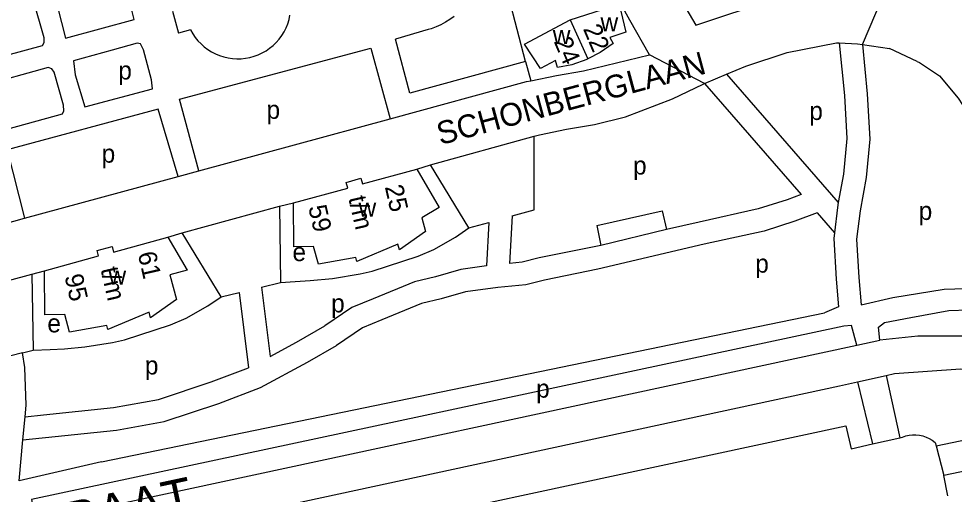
# Model space of a CAD drawing. Extents: x 159045 to 160918, y 380454 to 382516.
# Drawn here: x 159304.8 to 159509.6, y 380775.4 to 380879.5 of the extents above; entities that cross this region are included whole.
import ezdxf

# ---------------------------------------------------------------- set-up
doc = ezdxf.new("R2010")
doc.units = 0
for name, color, linetype in [('BLT_Basislijn', 7, 'Continuous'), ('BLT_Bebouwing', 7, 'Continuous'), ('BLT_Centroide', 7, 'Continuous'), ('BLT_Huisnummer', 7, 'Continuous'), ('BLT_Huisnummer_reeks', 7, 'Continuous'), ('BLT_Onderverdeling_panden', 7, 'Continuous'), ('BLT_Straatnaam', 7, 'Continuous'), ('BLT_Straatnaam_hoofdweg', 7, 'Continuous'), ('BLT_Vlakafsluiter', 7, 'Continuous')]:
    doc.layers.add(name, color=color, linetype=linetype)

msp = doc.modelspace()

# ---------------------------------------------------------------- linework, layer by layer
at = {"layer": 'BLT_Basislijn'}
for p, q in [((159415.75, 380870.17), (159411.5, 380886.48)), ((159338.47, 380881.2), (159339.8, 380876.38)), ((159342.45, 380877.09), (159339.8, 380876.38)), ((159394.43, 380877.15), (159387.29, 380875.07)), ((159489.47, 380873.87), (159495.39, 380872.98)), ((159501.45, 380870.19), (159495.39, 380872.98)), ((159415.75, 380870.17), (159416.9, 380865.97)), ((159454.91, 380865.32), (159459.77, 380867.36)), ((159459.77, 380867.36), (159484.21, 380839.29)), ((159454.91, 380865.32), (159476.06, 380841.04)), ((159344.24, 380846.23), (159386.14, 380857.65)), ((159391.96, 380846.6), (159394.93, 380847.55)), ((159306.06, 380835.83), (159339.73, 380845)), ((159339.73, 380845), (159344.24, 380846.23)), ((159361.89, 380838.49), (159364.94, 380839.22)), ((159340.63, 380832.66), (159361.89, 380838.49)), ((159431.35, 380834.29), (159445.62, 380837.5)), ((159445.62, 380837.5), (159446.63, 380833.35)), ((159479.56, 380837.02), (159483.35, 380832.67)), ((159301.42, 380834.57), (159306.06, 380835.83)), ((159407.73, 380834.94), (159407.22, 380825.41)), ((159412.81, 380836.36), (159412.25, 380825.95)), ((159337.48, 380831.71), (159340.63, 380832.66)), ((159431.35, 380834.29), (159432.22, 380829.89)), ((159446.63, 380833.35), (159432.22, 380829.89)), ((159307.69, 380823.62), (159310.44, 380824.33)), ((159302.56, 380822.21), (159307.69, 380823.62)), ((159357.95, 380820.78), (159362.15, 380821.79)), ((159357.95, 380820.78), (159359.82, 380805.57)), ((159349.11, 380818.66), (159353.06, 380819.61)), ((159353.06, 380819.61), (159355.08, 380803.11)), ((159484.26, 380816.47), (159481.2, 380815.11)), ((159322.92, 380782.49), (159481.2, 380815.11)), ((159308.66, 380769.44), (159488.26, 380808.02)), ((159488.26, 380808.02), (159493.29, 380809.13)), ((159305.67, 380806.34), (159300.8, 380805.13)), ((159305.67, 380806.34), (159307.99, 380806.92)), ((159484.48, 380799.15), (159488.44, 380800.03)), ((159488.44, 380800.03), (159494.67, 380801.41)), ((159488.44, 380800.03), (159491.72, 380786.42)), ((159494.67, 380801.41), (159497.64, 380787.78)), ((159311.37, 380761.83), (159484.48, 380799.15)), ((159305.74, 380787.35), (159306.21, 380792.37)), ((159491.72, 380786.42), (159497.64, 380787.78)), ((159497.64, 380787.78), (159498.27, 380787.92)), ((159550.45, 380788.58), (159507.31, 380779.49)), ((159304.89, 380778.31), (159305.74, 380787.35)), ((159505.42, 380786.73), (159505.61, 380785.99)), ((159505.61, 380785.99), (159507.31, 380779.49)), ((159322.92, 380782.49), (159304.89, 380778.31)), ((159508.2, 380775.03), (159507.31, 380779.49))]:
    msp.add_line(p, q, dxfattribs=at)
for points in [[(159442.05, 380902.02), (159449.19, 380884.8), (159453.03, 380878.09), (159469.95, 380883.8), (159482.29, 380886.2), (159481.94, 380895.2), (159478.87, 380907.83), (159477.59, 380911.71)], [(159321.19, 380887.7), (159312.48, 380885.37), (159315.09, 380875.26), (159330.11, 380879.39), (159328.18, 380887.04), (159327.18, 380889.3), (159321.19, 380887.7)], [(159292.33, 380879.62), (159274.96, 380874.97), (159274.73, 380874.43), (159274.85, 380872.87), (159277.11, 380864.74), (159310, 380873.67), (159310.36, 380874.33), (159310.36, 380875.38), (159307.96, 380883.8), (159292.33, 380879.62)], [(159442.89, 380871.66), (159438.55, 380879.24), (159436.3, 380883.34)], [(159342.45, 380877.09), (159342.92, 380876.25), (159343.46, 380875.46), (159344.06, 380874.71), (159344.72, 380874.01), (159345.44, 380873.37), (159346.21, 380872.79), (159347.03, 380872.28), (159347.88, 380871.84), (159348.77, 380871.47), (159349.69, 380871.17), (159350.63, 380870.96), (159351.58, 380870.82), (159352.54, 380870.76), (159353.5, 380870.78), (159354.46, 380870.88), (159355.41, 380871.05), (159356.34, 380871.31), (159357.24, 380871.65), (159358.11, 380872.05), (159358.95, 380872.53), (159359.74, 380873.08), (159360.49, 380873.68), (159361.18, 380874.35), (159361.81, 380875.08), (159362.38, 380875.85), (159362.89, 380876.67), (159363.33, 380877.53), (159363.69, 380878.42), (159363.98, 380879.34), (159364.19, 380880.28)], [(159400.13, 380880.04), (159399.2, 380879.36), (159398.22, 380878.75), (159397.21, 380878.21), (159396.16, 380877.74), (159395.08, 380877.35), (159394.43, 380877.15)], [(159325.24, 380872.68), (159316.78, 380870.32), (159317.18, 380867.26), (159319.32, 380860.26), (159334.08, 380864.22), (159333.86, 380866.12), (159332.1, 380872.75), (159331.44, 380874.07), (159330.77, 380874.22), (159325.24, 380872.68)], [(159415.75, 380870.17), (159390.39, 380863.26), (159387.29, 380875.07)], [(159459.77, 380867.36), (159463.96, 380869.12), (159473.03, 380872.17), (159483.82, 380874.27), (159484.41, 380874.24)], [(159484.41, 380874.24), (159485.56, 380862.69), (159486.07, 380853.28), (159485.32, 380845.48), (159484.21, 380839.29)], [(159484.41, 380874.24), (159488.42, 380874.03), (159489.47, 380873.87)], [(159489.47, 380873.87), (159490.55, 380863.08), (159491.08, 380853.18), (159490.27, 380844.8), (159488.96, 380837.46), (159488.22, 380831.23), (159488.72, 380822.88), (159489.24, 380816.91)], [(159344.24, 380846.23), (159340, 380861.89), (159381.87, 380873.11), (159386.14, 380857.65)], [(159416.9, 380865.97), (159422.5, 380867.14), (159428.42, 380868.14), (159442.89, 380871.66)], [(159501.45, 380870.19), (159501.98, 380869.98), (159506.37, 380867.01), (159510.45, 380862.12), (159513.28, 380857.79), (159515.15, 380853.29), (159517.36, 380846.79), (159518.74, 380840.96), (159520.43, 380836.73), (159522.7, 380832.93), (159525.47, 380829.87), (159528.86, 380826.82), (159535.38, 380823.19), (159541.21, 380820.82)], [(159296.54, 380864.75), (159278.73, 380859.83), (159278.93, 380858.06), (159281.27, 380849.61), (159314.37, 380858.68), (159314.69, 380859.38), (159314.61, 380860.62), (159312.55, 380867.8), (159312.07, 380868.53), (159311.27, 380868.82), (159296.54, 380864.75)], [(159386.14, 380857.65), (159415.99, 380865.78), (159416.9, 380865.97)], [(159417.64, 380853.79), (159418.79, 380854.11), (159424.73, 380855.34), (159430.85, 380856.38), (159437.61, 380858.02), (159447.95, 380862.03), (159454.65, 380865.22), (159454.91, 380865.32)], [(159339.73, 380845), (159335.36, 380859.76), (159302.28, 380850.79), (159306.06, 380835.83)], [(159394.93, 380847.55), (159417.64, 380853.79)], [(159412.81, 380836.36), (159417.66, 380837.71), (159417.64, 380853.79)], [(159403.32, 380833.71), (159394.93, 380847.55)], [(159476.06, 380841.04), (159473.02, 380839.9), (159466.67, 380837.87), (159453.72, 380835.02), (159446.63, 380833.35)], [(159484.21, 380839.29), (159484.02, 380838.2), (159483.35, 380832.67)], [(159361.89, 380838.49), (159362.15, 380821.79)], [(159479.56, 380837.02), (159474.66, 380835.18), (159467.97, 380833.04), (159454.84, 380830.15), (159431.6, 380824.66), (159419.9, 380822.32), (159415.85, 380821.24), (159409.7, 380820.71), (159402.64, 380819.7), (159397.27, 380818.17), (159392.97, 380817.15), (159384.29, 380813.58), (159380.09, 380811.85), (159374.36, 380808.01)], [(159403.32, 380833.71), (159407.73, 380834.94)], [(159349.11, 380818.66), (159340.63, 380832.66)], [(159362.15, 380821.79), (159365.31, 380821.96), (159368.64, 380822.23), (159373.47, 380822.67), (159379.54, 380823.7), (159382.18, 380824.23), (159392.24, 380827.54), (159395.66, 380829.03), (159400.4, 380831.68), (159403.32, 380833.71)], [(159483.35, 380832.67), (159483.2, 380831.38), (159483.74, 380822.51), (159484.26, 380816.47)], [(159432.22, 380829.89), (159418.76, 380827.2), (159414.98, 380826.19), (159412.25, 380825.95)], [(159407.22, 380825.41), (159401.59, 380824.6), (159396.01, 380823.01), (159391.44, 380821.93), (159382.38, 380818.2), (159377.71, 380816.28), (159371.84, 380812.32)], [(159307.69, 380823.62), (159307.99, 380806.92)], [(159489.24, 380816.91), (159496.14, 380818.52), (159507.36, 380820.34), (159516.75, 380820.61), (159524.57, 380819.82), (159531.35, 380819.3), (159537.87, 380817.99), (159542.31, 380817.21), (159547.52, 380816.95), (159549.36, 380817.64)], [(159307.99, 380806.92), (159311.67, 380807.1), (159314.84, 380807.27), (159319.31, 380807.71), (159325.33, 380808.65), (159327.97, 380809.19), (159338.02, 380812.49), (159341.45, 380813.99), (159346.19, 380816.63), (159349.11, 380818.66)], [(159493.29, 380809.13), (159493.01, 380811.99), (159494.32, 380813.04), (159500.05, 380814.08), (159508.4, 380815.65), (159517.01, 380815.91), (159524.83, 380815.65), (159530.57, 380814.86), (159538.65, 380813.56), (159545.44, 380812.51), (159548.04, 380812.69)], [(159488.26, 380808.02), (159487.12, 380812.35), (159485.43, 380812.2), (159307.65, 380774.24), (159308.66, 380769.44)], [(159359.82, 380805.57), (159365.62, 380808.7), (159371.84, 380812.32)], [(159581.24, 380810.54), (159575.3, 380809.37), (159565.62, 380809.05), (159524.39, 380809.99), (159501.59, 380809.99), (159493.29, 380809.13)], [(159305.74, 380787.35), (159326.25, 380789.44), (159336.69, 380791.31), (159348.65, 380795.3), (159357.71, 380798.76), (159368.06, 380804.33), (159374.36, 380808.01)], [(159306.21, 380792.37), (159306.45, 380794.91), (159306.18, 380803.18), (159305.67, 380806.34)], [(159306.21, 380792.37), (159310.25, 380792.83), (159325.56, 380794.39), (159335.45, 380796.17), (159346.96, 380800.01), (159355.08, 380803.11)], [(159494.67, 380801.41), (159496.53, 380801.83), (159510.95, 380802.87), (159574.18, 380802.53)], [(159505.61, 380785.99), (159574.24, 380800.32), (159574.18, 380802.53)], [(159314.84, 380748.45), (159340.24, 380754.01), (159339.17, 380758.82), (159485.85, 380790.42)], [(159485.85, 380790.42), (159487.05, 380785.35), (159491.72, 380786.42)], [(159498.27, 380787.92), (159498.98, 380788.16), (159499.72, 380788.32), (159500.46, 380788.4), (159501.21, 380788.4), (159501.96, 380788.32), (159502.7, 380788.16), (159503.41, 380787.92), (159504.09, 380787.61), (159504.74, 380787.23), (159505.42, 380786.73)]]:
    msp.add_lwpolyline(points, dxfattribs=at)
at = {"layer": 'BLT_Bebouwing'}
msp.add_line((159415.54, 380873.96), (159425.52, 380879.29), dxfattribs=at)
for points in [[(159425.52, 380879.29), (159436.26, 380882.75), (159437.69, 380876.57), (159434.18, 380875.45), (159434.9, 380874.08), (159432.11, 380872.17), (159429.35, 380870.72)], [(159429.35, 380870.72), (159429.18, 380870.63), (159425.9, 380869.41), (159422.73, 380868.89), (159422.28, 380870.38), (159419, 380868.63), (159415.54, 380873.96)], [(159391.96, 380846.6), (159396.87, 380838.21), (159393.03, 380835.95), (159393.85, 380832.96), (159388.15, 380828.95), (159387.81, 380830.15), (159378.85, 380826.34), (159378.57, 380827.28), (159370.43, 380825.79), (159369.37, 380829.64), (159365.03, 380829.6), (159364.94, 380839.22)], [(159364.94, 380839.22), (159376.82, 380842.44), (159376.47, 380843.67), (159379.72, 380844.64), (159380.08, 380843.35), (159391.96, 380846.6)], [(159337.48, 380831.71), (159341.68, 380824.5), (159337.87, 380823.46), (159339.36, 380818.08), (159333.67, 380814.07), (159333.34, 380815.25), (159324.36, 380811.46), (159324.12, 380812.39), (159315.94, 380810.9), (159314.89, 380814.74), (159310.55, 380814.71), (159310.44, 380824.33)], [(159310.44, 380824.33), (159322.3, 380827.59), (159321.98, 380828.78), (159325.26, 380829.68), (159325.59, 380828.45), (159337.48, 380831.71)]]:
    msp.add_lwpolyline(points, dxfattribs=at)
at = {"layer": 'BLT_Onderverdeling_panden'}
msp.add_line((159425.52, 380879.29), (159429.35, 380870.72), dxfattribs=at)
at = {"layer": 'BLT_Vlakafsluiter'}
for p, q in [((159489.47, 380873.87), (159494.34, 380885.27)), ((159454.91, 380865.32), (159442.89, 380871.66))]:
    msp.add_line(p, q, dxfattribs=at)

# ---------------------------------------------------------------- texts
at = {"layer": 'BLT_Centroide'}
for s, p in [('w', (159432.16, 380876.75)), ('w', (159421.71, 380873.97)), ('p', (159326.61, 380866.22)), ('p', (159359.06, 380857.61)), ('p', (159477.85, 380857.36)), ('p', (159322.97, 380848.01)), ('p', (159439.28, 380845.41)), ('w', (159379.2, 380836.19)), ('p', (159501.8, 380835.47)), ('e', (159364.74, 380826.46)), ('p', (159466.02, 380823.93)), ('w', (159324.47, 380821.31)), ('p', (159373.2, 380815.23)), ('e', (159311.09, 380810.85)), ('p', (159332.43, 380801.63)), ('p', (159418.06, 380796.55))]:
    msp.add_text(s, height=4, dxfattribs=at).set_placement(p)
at = {"layer": 'BLT_Huisnummer'}
for s, p in [('22', (159428.28, 380877.35)), ('24', (159421.88, 380874.58))]:
    msp.add_text(s, height=4, rotation=292.9144, dxfattribs=at).set_placement(p)
at = {"layer": 'BLT_Huisnummer_reeks'}
for s, p in [('25', (159384.93, 380842.73)), ('t/m', (159376.96, 380840.29)), ('59', (159368.17, 380838.3)), ('61', (159330.85, 380828.1)), ('t/m', (159322.71, 380824.71)), ('95', (159314.83, 380823.16))]:
    msp.add_text(s, height=4, rotation=282.9341, dxfattribs=at).set_placement(p)
at = {"layer": 'BLT_Straatnaam'}
msp.add_text('SCHONBERGLAAN', height=5, rotation=15.091, dxfattribs=at).set_placement((159397.1, 380851.84))
at = {"layer": 'BLT_Straatnaam_hoofdweg'}
msp.add_text('LOCATELLISTRAAT', height=8, rotation=12.0735, dxfattribs=at).set_placement((159245.82, 380750.55))

doc.saveas('drawing.dxf')
